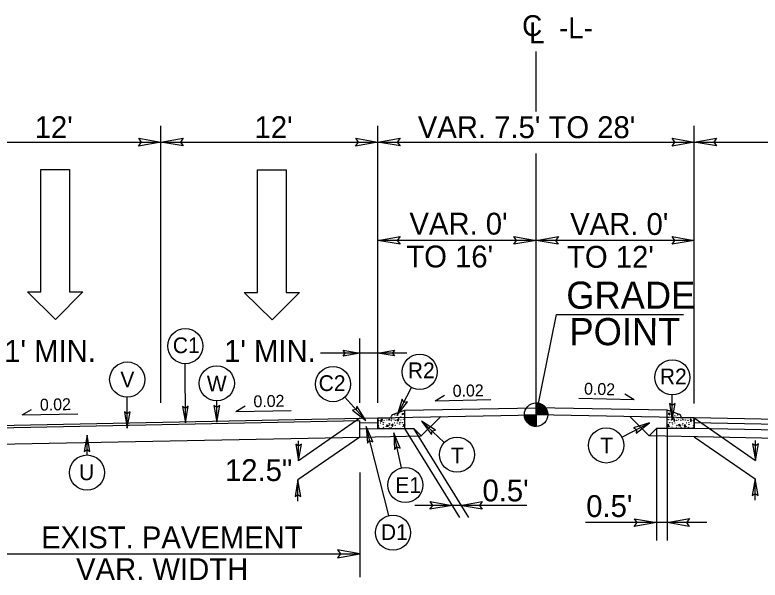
# Model space of a CAD drawing. Extents: x 3025871 to 3026431, y 707165 to 707825.
# Drawn here: x 3026333.34 to 3026374.55, y 707594.23 to 707625.47 of the extents above; entities that cross this region are included whole.
import ezdxf

# ---------------------------------------------------------------- set-up
doc = ezdxf.new("R2010")
doc.units = 0
for name, color, linetype in [('Prop Drainage Structure Junction Box with Manhole CELL', 7, 'Continuous'), ('Prop Drainage Structure Junction Box with Manhole Label', 7, 'Continuous'), ('Prop Drainage Structure Junction Box with Slab Lid CELL', 7, 'Continuous'), ('Prop Drainage Structure Junction Box with Slab Lid Label', 7, 'Continuous'), ('Prop Drainage Structure Junction Box with Slab Lid TB 840 34 CELL', 7, 'Continuous'), ('Prop Drainage Structure Plot Symbol 20 Scale', 7, 'Continuous'), ('Prop Drainage Structure Plot Symbol 50 Scale', 7, 'Continuous'), ('Prop Pavement Schedule Description CELL', 7, 'Continuous'), ('Sheet Data Field CELL', 7, 'Continuous'), ('Sheet Sticker Incomplete CELL', 7, 'Continuous'), ('Sheet Typical CELL', 7, 'Continuous'), ('Typical Arrow Superelevation CELL', 7, 'Continuous'), ('Typical Grade Point Symbol CELL', 7, 'Continuous'), ('Typical Shoulder Slope CELL', 7, 'Continuous'), ('Typical Text Centerline CELL', 7, 'Continuous')]:
    doc.layers.add(name, color=color, linetype=linetype)

msp = doc.modelspace()

# ---------------------------------------------------------------- linework, layer by layer
at = {"layer": 'Prop Drainage Structure Junction Box with Manhole CELL'}
for p, q in [((3026354.91, 707602.606), (3026355.41, 707602.613)), ((3026355.815, 707602.204), (3026355.41, 707602.613)), ((3026368.422, 707602.206), (3026368.827, 707602.615)), ((3026369.415, 707602.606), (3026368.827, 707602.615)), ((3026352.413, 707602.136), (3026355.815, 707602.204)), ((3026398.531, 707601.603), (3026368.422, 707602.206))]:
    msp.add_line(p, q, dxfattribs=at)
at = {"layer": 'Prop Drainage Structure Junction Box with Manhole Label'}
for p, q in [((3026362.162, 707620.134), (3026362.162, 707623.456)), ((3026362.162, 707602.724), (3026362.162, 707617.815))]:
    msp.add_line(p, q, dxfattribs=at)
at = {"layer": 'Prop Drainage Structure Junction Box with Slab Lid CELL'}
for p, q in [((3026362.162, 707603.373), (3026362.163, 707604.022)), ((3026361.513, 707603.373), (3026362.162, 707603.373)), ((3026362.161, 707602.723), (3026362.162, 707603.373)), ((3026362.162, 707603.373), (3026362.161, 707602.723)), ((3026362.812, 707603.372), (3026362.162, 707603.373))]:
    msp.add_line(p, q, dxfattribs=at)
for points in [[(3026362.168, 707604.022), (3026362.168, 707604.022), (3026362.168, 707603.373)], [(3026362.181, 707604.022), (3026362.181, 707603.373)], [(3026362.194, 707604.021), (3026362.194, 707603.373)], [(3026362.207, 707604.021), (3026362.207, 707603.373)], [(3026362.22, 707604.019), (3026362.22, 707603.373)], [(3026362.233, 707604.018), (3026362.233, 707603.373)], [(3026362.246, 707604.016), (3026362.246, 707603.373)], [(3026362.259, 707604.015), (3026362.259, 707603.373)], [(3026362.272, 707604.013), (3026362.272, 707603.373)], [(3026362.285, 707604.01), (3026362.285, 707603.373)], [(3026362.298, 707604.007), (3026362.298, 707603.373)], [(3026362.311, 707604.005), (3026362.311, 707603.373)], [(3026362.324, 707604.002), (3026362.324, 707603.373)], [(3026362.337, 707603.997), (3026362.337, 707603.373)], [(3026362.35, 707603.994), (3026362.35, 707603.373)], [(3026362.363, 707603.99), (3026362.363, 707603.373)], [(3026362.376, 707603.986), (3026362.376, 707603.373)], [(3026362.389, 707603.982), (3026362.389, 707603.373)], [(3026362.402, 707603.976), (3026362.402, 707603.373)], [(3026362.415, 707603.97), (3026362.415, 707603.373)], [(3026362.428, 707603.964), (3026362.428, 707603.373)], [(3026362.441, 707603.958), (3026362.441, 707603.373)], [(3026362.454, 707603.953), (3026362.454, 707603.373)], [(3026362.467, 707603.945), (3026362.467, 707603.373)], [(3026362.48, 707603.938), (3026362.48, 707603.373)], [(3026362.493, 707603.931), (3026362.493, 707603.373)], [(3026362.506, 707603.924), (3026362.506, 707603.373)], [(3026362.519, 707603.915), (3026362.519, 707603.372)], [(3026362.532, 707603.906), (3026362.532, 707603.372)], [(3026362.545, 707603.896), (3026362.545, 707603.372)], [(3026362.558, 707603.888), (3026362.558, 707603.372)], [(3026362.571, 707603.878), (3026362.571, 707603.372)], [(3026362.584, 707603.866), (3026362.584, 707603.372)], [(3026362.597, 707603.854), (3026362.597, 707603.372)], [(3026362.61, 707603.843), (3026362.61, 707603.372)], [(3026362.623, 707603.83), (3026362.623, 707603.372)], [(3026362.636, 707603.817), (3026362.636, 707603.372)], [(3026362.649, 707603.802), (3026362.649, 707603.372)], [(3026362.662, 707603.787), (3026362.662, 707603.372)], [(3026362.675, 707603.771), (3026362.675, 707603.372)], [(3026362.688, 707603.753), (3026362.688, 707603.372)], [(3026362.701, 707603.735), (3026362.701, 707603.372)], [(3026362.714, 707603.714), (3026362.714, 707603.372)], [(3026362.727, 707603.693), (3026362.727, 707603.372)], [(3026362.74, 707603.67), (3026362.74, 707603.372)], [(3026362.753, 707603.642), (3026362.753, 707603.372)], [(3026362.766, 707603.612), (3026362.766, 707603.372)], [(3026362.779, 707603.576), (3026362.779, 707603.372)], [(3026362.792, 707603.531), (3026362.792, 707603.372)], [(3026362.805, 707603.465), (3026362.805, 707603.372)], [(3026361.516, 707603.373), (3026361.516, 707603.302)], [(3026361.529, 707603.373), (3026361.529, 707603.226)], [(3026361.542, 707603.373), (3026361.542, 707603.18)], [(3026361.555, 707603.373), (3026361.555, 707603.141)], [(3026361.568, 707603.373), (3026361.568, 707603.11)], [(3026361.581, 707603.373), (3026361.581, 707603.083)], [(3026361.594, 707603.373), (3026361.594, 707603.058)], [(3026361.607, 707603.373), (3026361.607, 707603.035)], [(3026361.62, 707603.373), (3026361.62, 707603.015)], [(3026361.633, 707603.373), (3026361.633, 707602.996)], [(3026361.646, 707603.373), (3026361.646, 707602.979)], [(3026361.659, 707603.373), (3026361.659, 707602.963)], [(3026361.672, 707603.373), (3026361.672, 707602.947)], [(3026361.685, 707603.373), (3026361.685, 707602.933)], [(3026361.698, 707603.373), (3026361.698, 707602.918)], [(3026361.711, 707603.373), (3026361.711, 707602.905)], [(3026361.724, 707603.373), (3026361.724, 707602.894)], [(3026361.737, 707603.373), (3026361.737, 707602.882)], [(3026361.75, 707603.373), (3026361.75, 707602.871)], [(3026361.763, 707603.373), (3026361.763, 707602.861)], [(3026361.776, 707603.373), (3026361.776, 707602.85)], [(3026361.789, 707603.373), (3026361.789, 707602.842)], [(3026361.802, 707603.373), (3026361.802, 707602.833)], [(3026361.815, 707603.373), (3026361.815, 707602.824)], [(3026361.828, 707603.373), (3026361.827, 707602.816)], [(3026361.841, 707603.373), (3026361.84, 707602.809)], [(3026361.854, 707603.373), (3026361.853, 707602.801)], [(3026361.867, 707603.373), (3026361.866, 707602.794)], [(3026361.88, 707603.373), (3026361.879, 707602.788)], [(3026361.893, 707603.373), (3026361.892, 707602.783)], [(3026361.906, 707603.373), (3026361.905, 707602.777)], [(3026361.919, 707603.373), (3026361.918, 707602.771)], [(3026361.932, 707603.373), (3026361.931, 707602.765)], [(3026361.945, 707603.373), (3026361.944, 707602.761)], [(3026361.958, 707603.373), (3026361.957, 707602.757)], [(3026361.971, 707603.373), (3026361.97, 707602.752)], [(3026361.984, 707603.373), (3026361.983, 707602.749)], [(3026361.997, 707603.373), (3026361.996, 707602.745)], [(3026362.01, 707603.373), (3026362.009, 707602.742)], [(3026362.023, 707603.373), (3026362.022, 707602.739)], [(3026362.036, 707603.373), (3026362.035, 707602.736)], [(3026362.048, 707603.373), (3026362.048, 707602.734)], [(3026362.061, 707603.373), (3026362.061, 707602.732)], [(3026362.074, 707603.373), (3026362.074, 707602.729)], [(3026362.087, 707603.373), (3026362.087, 707602.728)], [(3026362.1, 707603.373), (3026362.1, 707602.726)], [(3026362.113, 707603.373), (3026362.113, 707602.725)], [(3026362.126, 707603.373), (3026362.126, 707602.725)], [(3026362.139, 707603.373), (3026362.139, 707602.723)], [(3026362.152, 707603.373), (3026362.152, 707602.723), (3026362.152, 707602.723)]]:
    msp.add_lwpolyline(points, dxfattribs=at)
msp.add_circle((3026362.162, 707603.373), 0.649, dxfattribs=at)
for start, end in [(359.9709, 89.9709), (179.9709, 269.9709)]:
    msp.add_arc((3026362.162, 707603.373), 0.649, start, end, dxfattribs=at)
at = {"layer": 'Prop Drainage Structure Junction Box with Slab Lid Label'}
for p in [(3026354.913, 707603.614), (3026369.412, 707603.614)]:
    msp.add_line(p, (3026362.162, 707603.759), dxfattribs=at)
at = {"layer": 'Prop Drainage Structure Junction Box with Slab Lid TB 840 34 CELL'}
for p, q in [((3026341.412, 707604.029), (3026341.412, 707619.333)), ((3026353.412, 707604.029), (3026353.412, 707619.333)), ((3026370.912, 707603.988), (3026370.912, 707619.333)), ((3026327.902, 707618.441), (3026394.92, 707618.441)), ((3026370.912, 707613.011), (3026353.412, 707613.011)), ((3026352.414, 707604.029), (3026352.414, 707607.582)), ((3026355.01, 707606.777), (3026350.249, 707606.777)), ((3026352.413, 707603.178), (3026349.027, 707600.829)), ((3026370.912, 707603.198), (3026374.298, 707600.849)), ((3026368.827, 707602.618), (3026368.827, 707596.42)), ((3026369.412, 707602.63), (3026369.412, 707596.42)), ((3026352.413, 707602.136), (3026348.992, 707599.763)), ((3026370.912, 707602.156), (3026374.279, 707599.82)), ((3026374.298, 707600.849), (3026374.298, 707601.941)), ((3026352.413, 707600.175), (3026352.413, 707594.384)), ((3026361.647, 707598.361), (3026355.448, 707598.359)), ((3026371.614, 707597.41), (3026364.893, 707597.41)), ((3026330.369, 707595.674), (3026352.303, 707595.674))]:
    msp.add_line(p, q, dxfattribs=at)
at = {"layer": 'Prop Drainage Structure Plot Symbol 20 Scale'}
msp.add_line((3026362.162, 707603.373), (3026363.287, 707608.918), dxfattribs=at)
at = {"layer": 'Prop Drainage Structure Plot Symbol 50 Scale'}
for p, q in [((3026354.227, 707603.386), (3026354.913, 707603.614)), ((3026354.766, 707603.442), (3026354.852, 707603.442)), ((3026354.771, 707603.356), (3026354.766, 707603.442)), ((3026354.852, 707603.442), (3026354.771, 707603.356)), ((3026354.913, 707602.614), (3026354.913, 707603.614)), ((3026369.412, 707602.614), (3026369.412, 707603.614)), ((3026370.098, 707603.386), (3026369.412, 707603.614)), ((3026369.559, 707603.442), (3026369.473, 707603.442)), ((3026369.473, 707603.442), (3026369.554, 707603.356)), ((3026369.554, 707603.356), (3026369.559, 707603.442)), ((3026353.412, 707603.198), (3026353.412, 707602.614)), ((3026353.412, 707603.198), (3026354.069, 707603.197)), ((3026353.412, 707602.614), (3026353.412, 707603.191)), ((3026353.566, 707603.066), (3026353.648, 707603.124)), ((3026353.606, 707602.975), (3026353.566, 707603.066)), ((3026353.648, 707603.124), (3026353.606, 707602.975)), ((3026354.163, 707603.291), (3026354.163, 707603.297)), ((3026354.485, 707603.081), (3026354.568, 707603.139)), ((3026354.526, 707602.99), (3026354.485, 707603.081)), ((3026354.568, 707603.139), (3026354.526, 707602.99)), ((3026369.757, 707603.139), (3026369.799, 707602.99)), ((3026369.839, 707603.081), (3026369.757, 707603.139)), ((3026369.799, 707602.99), (3026369.839, 707603.081)), ((3026370.162, 707603.291), (3026370.162, 707603.297)), ((3026370.912, 707603.198), (3026370.256, 707603.197)), ((3026370.677, 707603.124), (3026370.719, 707602.975)), ((3026370.759, 707603.066), (3026370.677, 707603.124)), ((3026370.719, 707602.975), (3026370.759, 707603.066)), ((3026370.912, 707603.198), (3026370.913, 707602.614)), ((3026370.913, 707602.614), (3026370.912, 707603.191)), ((3026353.412, 707602.614), (3026354.913, 707602.614)), ((3026353.905, 707602.808), (3026353.978, 707602.794)), ((3026353.941, 707602.685), (3026353.905, 707602.808)), ((3026353.978, 707602.794), (3026353.941, 707602.685)), ((3026354.26, 707602.85), (3026354.17, 707602.801)), ((3026354.17, 707602.801), (3026354.228, 707602.72)), ((3026354.228, 707602.72), (3026354.26, 707602.85)), ((3026354.825, 707602.824), (3026354.897, 707602.81)), ((3026354.861, 707602.701), (3026354.825, 707602.824)), ((3026354.897, 707602.81), (3026354.861, 707602.701)), ((3026370.913, 707602.614), (3026369.412, 707602.614)), ((3026369.5, 707602.824), (3026369.428, 707602.81)), ((3026369.428, 707602.81), (3026369.464, 707602.701)), ((3026369.464, 707602.701), (3026369.5, 707602.824)), ((3026370.065, 707602.85), (3026370.155, 707602.801)), ((3026370.097, 707602.72), (3026370.065, 707602.85)), ((3026370.155, 707602.801), (3026370.097, 707602.72)), ((3026370.42, 707602.808), (3026370.347, 707602.794)), ((3026370.347, 707602.794), (3026370.384, 707602.685)), ((3026370.384, 707602.685), (3026370.42, 707602.808))]:
    msp.add_line(p, q, dxfattribs=at)
for centre in [(3026354.703, 707603.528), (3026369.622, 707603.528), (3026353.471, 707603.047), (3026353.638, 707603.178), (3026353.76, 707603.065), (3026353.91, 707603.079), (3026354.027, 707603.083), (3026354.043, 707603.113), (3026354.156, 707603.036), (3026354.178, 707603.135), (3026354.3, 707603.108), (3026354.35, 707603.361), (3026354.368, 707603.198), (3026354.391, 707603.063), (3026354.486, 707603.338), (3026354.558, 707603.194), (3026354.676, 707603.243), (3026354.68, 707603.081), (3026354.829, 707603.094), (3026354.838, 707603.203), (3026369.487, 707603.203), (3026369.496, 707603.094), (3026369.645, 707603.081), (3026369.649, 707603.243), (3026369.767, 707603.194), (3026369.839, 707603.338), (3026369.934, 707603.063), (3026369.957, 707603.198), (3026369.975, 707603.361), (3026370.024, 707603.108), (3026370.147, 707603.135), (3026370.169, 707603.036), (3026370.282, 707603.113), (3026370.298, 707603.083), (3026370.415, 707603.079), (3026370.564, 707603.065), (3026370.686, 707603.178), (3026370.854, 707603.047), (3026353.421, 707602.907), (3026353.453, 707602.772), (3026353.466, 707602.65), (3026353.566, 707602.903), (3026353.702, 707602.839), (3026353.715, 707602.934), (3026353.729, 707602.668), (3026353.851, 707602.921), (3026353.873, 707602.708), (3026354.049, 707602.88), (3026354.065, 707602.801), (3026354.065, 707602.647), (3026354.142, 707602.661), (3026354.341, 707602.923), (3026354.373, 707602.787), (3026354.386, 707602.665), (3026354.486, 707602.918), (3026354.621, 707602.855), (3026354.635, 707602.95), (3026354.648, 707602.683), (3026354.77, 707602.936), (3026354.793, 707602.724), (3026369.532, 707602.724), (3026369.554, 707602.936), (3026369.677, 707602.683), (3026369.69, 707602.95), (3026369.704, 707602.855), (3026369.839, 707602.918), (3026369.939, 707602.665), (3026369.952, 707602.787), (3026369.984, 707602.923), (3026370.183, 707602.661), (3026370.26, 707602.801), (3026370.26, 707602.647), (3026370.275, 707602.88), (3026370.452, 707602.708), (3026370.474, 707602.921), (3026370.596, 707602.668), (3026370.61, 707602.934), (3026370.623, 707602.839), (3026370.759, 707602.903), (3026370.858, 707602.65), (3026370.872, 707602.772), (3026370.904, 707602.907)]:
    msp.add_circle(centre, 0.00635, dxfattribs=at)
for centre, radius, start, end in [((3026354.069, 707603.291), 0.0938, 269.9804, 359.9804), ((3026354.256, 707603.297), 0.0938, 108.4154, 179.9804), ((3026370.068, 707603.297), 0.0938, 0.0196, 71.5846), ((3026370.256, 707603.291), 0.0938, 180.0196, 270.0196), ((3026354.879, 707602.62), 0.00635, 25.7388, 152.9419), ((3026369.446, 707602.62), 0.00635, 27.0581, 154.2612)]:
    msp.add_arc(centre, radius, start, end, dxfattribs=at)
at = {"layer": 'Prop Pavement Schedule Description CELL'}
for p, q in [((3026329.404, 707602.717), (3026353.412, 707603.198)), ((3026330.404, 707602.612), (3026352.413, 707603.053)), ((3026352.413, 707602.136), (3026352.413, 707603.053)), ((3026353.412, 707603.198), (3026362.155, 707603.372)), ((3026370.912, 707603.198), (3026362.17, 707603.372)), ((3026394.92, 707602.717), (3026370.912, 707603.198)), ((3026352.41, 707602.594), (3026353.409, 707602.614)), ((3026352.412, 707602.928), (3026353.411, 707602.948)), ((3026370.913, 707602.948), (3026394.92, 707602.467)), ((3026394.921, 707602.134), (3026370.916, 707602.614)), ((3026330.399, 707601.696), (3026352.413, 707602.136))]:
    msp.add_line(p, q, dxfattribs=at)
at = {"layer": 'Sheet Data Field CELL'}
for p, q in [((3026334.768, 707610.158), (3026334.768, 707616.928)), ((3026334.768, 707616.928), (3026336.363, 707616.928)), ((3026336.363, 707616.928), (3026336.363, 707610.158)), ((3026346.75, 707610.134), (3026346.75, 707616.904)), ((3026346.75, 707616.904), (3026348.345, 707616.904)), ((3026348.345, 707616.904), (3026348.345, 707610.134)), ((3026335.59, 707608.635), (3026334.042, 707610.158)), ((3026334.042, 707610.158), (3026334.768, 707610.158)), ((3026337.089, 707610.158), (3026335.59, 707608.635)), ((3026336.363, 707610.158), (3026337.089, 707610.158)), ((3026347.572, 707608.61), (3026346.024, 707610.134)), ((3026346.024, 707610.134), (3026346.75, 707610.134)), ((3026349.071, 707610.134), (3026347.572, 707608.61)), ((3026348.345, 707610.134), (3026349.071, 707610.134))]:
    msp.add_line(p, q, dxfattribs=at)
at = {"layer": 'Sheet Sticker Incomplete CELL'}
for p, q in [((3026356.588, 707604.145), (3026357.104, 707604.456)), ((3026367.589, 707604.198), (3026364.521, 707604.275)), ((3026367.589, 707604.198), (3026367.075, 707604.512)), ((3026345.558, 707603.543), (3026346.073, 707603.855)), ((3026356.588, 707604.145), (3026359.656, 707604.206)), ((3026333.748, 707603.356), (3026334.264, 707603.668)), ((3026345.558, 707603.543), (3026348.626, 707603.605)), ((3026333.748, 707603.356), (3026336.816, 707603.418))]:
    msp.add_line(p, q, dxfattribs=at)
at = {"layer": 'Sheet Typical CELL'}
for p, q in [((3026355.815, 707602.204), (3026356.889, 707603.267)), ((3026368.422, 707602.206), (3026367.348, 707603.269))]:
    msp.add_line(p, q, dxfattribs=at)
at = {"layer": 'Typical Grade Point Symbol CELL'}
for p, q in [((3026342.766, 707602.921), (3026342.764, 707606.192)), ((3026354.486, 707603.345), (3026355.276, 707604.878)), ((3026339.552, 707602.619), (3026339.551, 707604.343)), ((3026352.742, 707603.059), (3026351.587, 707604.339)), ((3026369.695, 707603.083), (3026369.694, 707604.464)), ((3026344.506, 707602.967), (3026344.505, 707604.136)), ((3026357.083, 707601.833), (3026355.833, 707603.021)), ((3026354.013, 707597.795), (3026352.761, 707602.719)), ((3026358.441, 707597.686), (3026355.41, 707602.613)), ((3026366.903, 707602.121), (3026368.432, 707602.919)), ((3026337.329, 707601.145), (3026337.328, 707602.246)), ((3026354.726, 707600.433), (3026354.298, 707602.376)), ((3026357.938, 707597.683), (3026354.91, 707602.604)), ((3026349.027, 707600.829), (3026349.027, 707601.921)), ((3026348.993, 707598.591), (3026348.992, 707599.763)), ((3026374.28, 707598.649), (3026374.279, 707599.82))]:
    msp.add_line(p, q, dxfattribs=at)
for centre in [(3026342.764, 707607.164), (3026355.721, 707605.741), (3026369.694, 707605.436), (3026339.551, 707605.316), (3026344.505, 707605.108), (3026350.936, 707605.062), (3026366.04, 707601.673), (3026357.788, 707601.163), (3026337.329, 707600.173), (3026354.936, 707599.484), (3026354.253, 707596.853)]:
    msp.add_circle(centre, 0.972, dxfattribs=at)
at = {"layer": 'Typical Shoulder Slope CELL'}
msp.add_line((3026363.287, 707608.918), (3026370.313, 707608.916), dxfattribs=at)
at = {"layer": 'Typical Text Centerline CELL'}
for points in [[(3026340.188, 707618.652), (3026341.413, 707618.441), (3026340.181, 707618.223), (3026340.338, 707618.441)], [(3026342.638, 707618.23), (3026341.412, 707618.441), (3026342.644, 707618.659), (3026342.488, 707618.441)], [(3026352.188, 707618.652), (3026353.413, 707618.441), (3026352.181, 707618.223), (3026352.338, 707618.441)], [(3026354.638, 707618.23), (3026353.412, 707618.441), (3026354.644, 707618.659), (3026354.488, 707618.441)], [(3026369.687, 707618.652), (3026370.912, 707618.441), (3026369.68, 707618.223), (3026369.836, 707618.441)], [(3026372.136, 707618.23), (3026370.911, 707618.441), (3026372.143, 707618.659), (3026371.986, 707618.441)], [(3026354.638, 707612.8), (3026353.412, 707613.011), (3026354.644, 707613.228), (3026354.488, 707613.011)], [(3026360.938, 707613.221), (3026362.163, 707613.01), (3026360.931, 707612.793), (3026361.088, 707613.01)], [(3026363.388, 707612.799), (3026362.162, 707613.01), (3026363.394, 707613.228), (3026363.238, 707613.01)], [(3026369.687, 707613.222), (3026370.912, 707613.011), (3026369.681, 707612.793), (3026369.837, 707613.011)], [(3026351.494, 707606.935), (3026352.413, 707606.777), (3026351.489, 707606.613), (3026351.607, 707606.777)], [(3026354.331, 707606.618), (3026353.412, 707606.777), (3026354.336, 707606.94), (3026354.219, 707606.777)], [(3026344.348, 707603.877), (3026344.506, 707602.967), (3026344.667, 707603.882), (3026344.505, 707603.766)], [(3026352.016, 707603.629), (3026352.742, 707603.059), (3026352.249, 707603.846), (3026352.207, 707603.652)], [(3026354.763, 707604.225), (3026354.486, 707603.345), (3026355.048, 707604.084), (3026354.851, 707604.054)], [(3026369.537, 707603.992), (3026369.695, 707603.083), (3026369.856, 707603.997), (3026369.694, 707603.881)], [(3026339.395, 707603.529), (3026339.552, 707602.619), (3026339.713, 707603.534), (3026339.551, 707603.417)], [(3026342.609, 707603.83), (3026342.766, 707602.921), (3026342.927, 707603.836), (3026342.765, 707603.719)], [(3026356.6, 707602.508), (3026355.833, 707603.021), (3026356.385, 707602.273), (3026356.412, 707602.471)], [(3026353.137, 707601.876), (3026352.761, 707602.719), (3026352.83, 707601.793), (3026352.958, 707601.945)], [(3026367.698, 707602.359), (3026368.432, 707602.919), (3026367.546, 707602.639), (3026367.724, 707602.55)], [(3026337.486, 707601.337), (3026337.328, 707602.246), (3026337.167, 707601.332), (3026337.329, 707601.448)], [(3026354.647, 707601.522), (3026354.298, 707602.376), (3026354.337, 707601.448), (3026354.47, 707601.597)], [(3026348.87, 707601.739), (3026349.027, 707600.829), (3026349.189, 707601.744), (3026349.027, 707601.627)], [(3026374.141, 707601.759), (3026374.298, 707600.849), (3026374.459, 707601.764), (3026374.298, 707601.647)], [(3026349.149, 707598.853), (3026348.992, 707599.763), (3026348.831, 707598.848), (3026348.992, 707598.964)], [(3026374.436, 707598.911), (3026374.279, 707599.82), (3026374.118, 707598.905), (3026374.28, 707599.022)], [(3026356.296, 707598.57), (3026357.521, 707598.359), (3026356.289, 707598.141), (3026356.446, 707598.359)], [(3026359.182, 707598.148), (3026357.957, 707598.359), (3026359.189, 707598.577), (3026359.032, 707598.359)], [(3026367.603, 707597.621), (3026368.828, 707597.41), (3026367.596, 707597.192), (3026367.753, 707597.41)], [(3026370.637, 707597.199), (3026369.412, 707597.41), (3026370.644, 707597.628), (3026370.487, 707597.41)], [(3026351.188, 707595.463), (3026352.413, 707595.674), (3026351.181, 707595.892), (3026351.338, 707595.674)]]:
    msp.add_lwpolyline(points, close=True, dxfattribs=at)

# ---------------------------------------------------------------- texts
at = {"layer": 'Prop Drainage Structure Junction Box with Manhole Label'}
msp.add_text('C', height=1.152, dxfattribs=at).set_placement((3026361.389, 707624.306))
for s, height, p in [('-L-', 1.1523, (3026363.428, 707624.187)), ('L', 1.152, (3026361.772, 707623.912))]:
    msp.add_text(s, height=height, rotation=359.9469, dxfattribs=at).set_placement(p)
at = {"layer": 'Prop Drainage Structure Junction Box with Slab Lid TB 840 34 CELL'}
for s, height, p in [("12'", 1.2089, (3026334.433, 707618.667)), ("12'", 1.2089, (3026346.592, 707618.667)), ("VAR. 7.5' TO 28'", 1.20892, (3026355.623, 707618.663)), ("VAR. 0' ", 1.2089, (3026355.159, 707613.328)), ("VAR. 0'", 1.2089, (3026364.05, 707613.31)), ("TO 16'", 1.2089, (3026354.987, 707611.514)), ("TO 12'", 1.2089, (3026363.877, 707611.496)), ("1' MIN.", 1.2089, (3026332.746, 707606.292)), ("1' MIN.", 1.2089, (3026344.908, 707606.292)), ('12.5"', 1.2089, (3026344.959, 707599.703)), ("0.5'", 1.2089, (3026359.198, 707598.579)), ("0.5'", 1.2089, (3026364.936, 707597.715)), ('EXIST. PAVEMENT', 1.20892, (3026334.792, 707595.986)), ('VAR. WIDTH', 1.2089, (3026336.723, 707594.228))]:
    msp.add_text(s, height=height, dxfattribs=at).set_placement(p)
at = {"layer": 'Sheet Sticker Incomplete CELL'}
for s, rotation, p in [('0.02', 358.5679, (3026364.811, 707604.485)), ('0.02 ', 1.2029, (3026357.558, 707604.359)), ('0.02 ', 1.2029, (3026334.729, 707603.592)), ('0.02 ', 1.2029, (3026346.538, 707603.779))]:
    msp.add_text(s, height=0.6583, rotation=rotation, dxfattribs=at).set_placement(p)
at = {"layer": 'Typical Arrow Superelevation CELL'}
for s, p in [('C1', (3026342.072, 707606.775)), ('R2', (3026369.008, 707605.053)), ('V', (3026339.171, 707604.885)), ('W', (3026343.955, 707604.656)), ('T', (3026365.717, 707601.235)), ('U', (3026336.881, 707599.753))]:
    msp.add_text(s, height=0.87, dxfattribs=at).set_placement(p)
for s, p in [('R2', (3026355.069, 707605.39)), ('C2', (3026350.138, 707604.682)), ('T', (3026357.454, 707600.683)), ('E1', (3026354.375, 707599.047)), ('D1', (3026353.579, 707596.446))]:
    msp.add_text(s, height=0.87, rotation=360, dxfattribs=at).set_placement(p)
at = {"layer": 'Typical Shoulder Slope CELL'}
for s, p in [('GRADE', (3026363.834, 707609.231)), ('POINT', (3026364.008, 707607.215))]:
    msp.add_text(s, height=1.5, rotation=359.9804, dxfattribs=at).set_placement(p)

doc.saveas('drawing.dxf')
